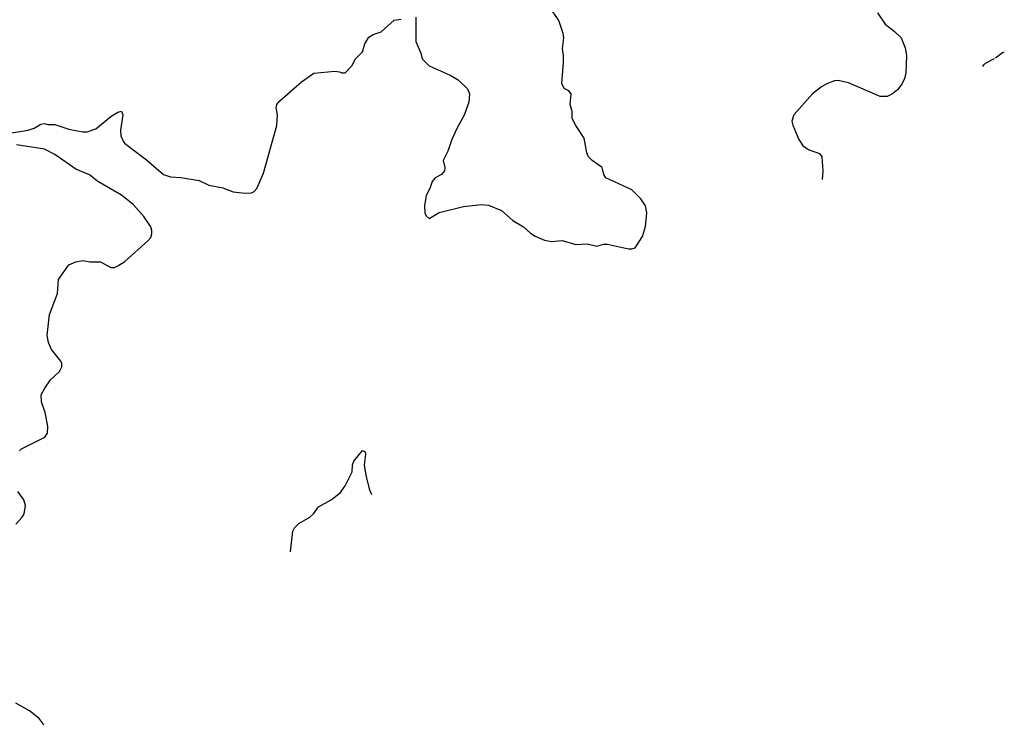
# Model space of a CAD drawing. Header units: inches. Extents: x 2001573 to 2220545, y 644482 to 846830.
# Tile 744 of 755: x 2208828 to 2214461, y 745081 to 749115. Entities that reach past the tile are written whole.
import ezdxf

# ---------------------------------------------------------------- set-up
doc = ezdxf.new("R2010")
doc.units = ezdxf.units.IN
doc.header["$MEASUREMENT"] = 0
doc.layers.add('C2704', color=7, linetype='Continuous')
doc.layers.add('C2714', color=7, linetype='Continuous')

msp = doc.modelspace()

# ---------------------------------------------------------------- linework, layer by layer
at = {"layer": 'C2704', "color": 5, "elevation": 320}
for points in [[(2208770, 748466), (2208876.6, 748483.4), (2208910, 748494.8), (2208950, 748518), (2208970, 748521), (2208990, 748516), (2209030, 748516), (2209108.3, 748488.3), (2209190, 748473.4), (2209213.8, 748473.8), (2209263.7, 748490), (2209350, 748562), (2209390, 748586), (2209410, 748592), (2209417.3, 748570), (2209403.9, 748483.9), (2209406.7, 748450), (2209419.3, 748419.3), (2209428, 748408), (2209552.9, 748312.9), (2209650, 748230.2), (2209690, 748216.5), (2209750, 748212), (2209854.5, 748194.5), (2209910, 748168.1), (2209992.8, 748152.8), (2210000, 748150)], [(2208826.3, 746650), (2208838.8, 746661.2), (2208971.4, 746728.5), (2208986.6, 746750), (2208989.4, 746790.6), (2208973, 746870), (2208952.8, 746930), (2208951.3, 746970), (2208971, 747009), (2209003.5, 747056.5), (2209056.2, 747103.8), (2209069.2, 747130), (2209069.2, 747150), (2209063.2, 747163.2), (2209009.4, 747230), (2208992.3, 747270), (2208985.1, 747310), (2208998.9, 747430), (2209043.7, 747550), (2209049.7, 747630.3), (2209110, 747714), (2209149.6, 747730.4), (2209190, 747737.3), (2209230, 747731.3), (2209290, 747731), (2209350, 747698), (2209370, 747698), (2209390, 747706.8), (2209430, 747733), (2209562, 747850), (2209577.6, 747870), (2209584.2, 747890), (2209584.2, 747910), (2209577.4, 747930), (2209538.5, 747990), (2209478.1, 748058.1), (2209410, 748111.2), (2209275.1, 748190), (2209228.3, 748228.3), (2209150, 748260.9), (2209030, 748344), (2208970, 748374), (2208810, 748399.5)], [(2208806.6, 746230), (2208842.7, 746270), (2208854, 746290), (2208862, 746338), (2208852, 746370), (2208818.3, 746418.3)], [(2208965.6, 745080.9), (2208961.5, 745090), (2208939.1, 745119.1), (2208884.2, 745164.2), (2208806.9, 745206.9)]]:
    msp.add_lwpolyline(points, dxfattribs=at)
at = {"layer": 'C2714', "color": 5}
for points, elevation in [([(2211094, 749130), (2211094.8, 748990), (2211123.5, 748923.5), (2211130.8, 748890), (2211171, 748850), (2211290, 748797.3), (2211336, 748770), (2211390, 748718.8), (2211401.6, 748690), (2211396.7, 748643.3), (2211370, 748569), (2211327.9, 748492.1), (2211299.5, 748430), (2211276.7, 748363.3), (2211250.4, 748310), (2211259.5, 748270), (2211258.4, 748250), (2211240.7, 748230), (2211204, 748210), (2211187.3, 748190), (2211174, 748150), (2211154, 748110), (2211143, 748050), (2211145.5, 748010), (2211153.7, 747993.7), (2211170, 747978), (2211227.7, 748012.3), (2211367.1, 748047.1), (2211470, 748057.8), (2211510, 748054.3), (2211584.2, 748024.2), (2211650, 747966.4), (2211710, 747930.3), (2211750, 747894), (2211777.3, 747877.3), (2211830, 747854.9), (2211870, 747847), (2211931.7, 747851.7), (2212010, 747828.7), (2212073.5, 747833.5), (2212130, 747820.5), (2212170, 747831.8), (2212190, 747831.7), (2212310, 747804.9), (2212330, 747804), (2212349.5, 747810.5), (2212390, 747876), (2212408.1, 747931.9), (2212415.6, 748010), (2212407.3, 748050), (2212382, 748090), (2212330, 748141.6), (2212180.9, 748210), (2212169.4, 748230), (2212159.3, 748270), (2212102.7, 748310), (2212082, 748330), (2212073.1, 748353.1), (2212058, 748438), (2212009.3, 748510), (2211989.3, 748550), (2211989, 748590), (2211977.2, 748630), (2211982, 748690), (2211970, 748708), (2211942, 748722), (2211929, 748750), (2211939.3, 748870), (2211939.3, 748910), (2211932.7, 748950), (2211940.9, 749010), (2211936.6, 749036.6), (2211912.7, 749110), (2211872.3, 749170)], 320), ([(2213734.7, 749154.7), (2213778.8, 749090), (2213831, 749050), (2213871, 749010), (2213893.2, 748953.2), (2213900.7, 748910), (2213897.3, 748810), (2213890, 748778), (2213874.6, 748745.4), (2213850, 748714), (2213821, 748690), (2213790, 748675.1), (2213750, 748676), (2213570, 748753.6), (2213510, 748767), (2213490, 748764.5), (2213450, 748749.6), (2213414.8, 748730), (2213364, 748690), (2213256, 748570), (2213244.5, 748535.5), (2213250, 748512), (2213285.5, 748430), (2213310, 748390.7), (2213344, 748370), (2213404, 748350), (2213417.1, 748330), (2213423.1, 748250), (2213418.1, 748201.1)], 320), ([(2210000, 748150), (2210050, 748131.3), (2210117.7, 748122.3), (2210154.9, 748125.1), (2210170, 748133), (2210185.1, 748150), (2210222.2, 748237.8), (2210298.7, 748510), (2210302.4, 748570), (2210295.1, 748610), (2210299.6, 748630), (2210315.6, 748650), (2210440.8, 748759.2), (2210510, 748809), (2210630, 748821.3), (2210657.5, 748817.5), (2210670, 748811), (2210690, 748811.3), (2210728.7, 748850), (2210749.2, 748890), (2210789, 748930), (2210803.2, 748976.8), (2210825.6, 749014.4), (2210849.3, 749030.7), (2210895.5, 749044.5), (2210970, 749111), (2211010, 749118)], 320), ([(2214410.7, 748896.3), (2214450, 748927.3), (2214460.7, 748930.7)], 320), ([(2214338.3, 748846.4), (2214343.9, 748856.1), (2214354, 748866), (2214404.6, 748892.1)], 320), ([(2210376.4, 746073.2), (2210391, 746190), (2210399.7, 746210), (2210425.8, 746234.2), (2210487, 746270), (2210509.5, 746290), (2210537.2, 746330), (2210610, 746370.5), (2210660.9, 746410), (2210689.4, 746450), (2210720.9, 746510), (2210729.4, 746530), (2210732.3, 746570), (2210739.3, 746590), (2210790, 746652), (2210803.6, 746643.6), (2210806, 746630), (2210798.4, 746570), (2210808.4, 746510), (2210827.9, 746432.1), (2210840.8, 746399.4)], 280)]:
    msp.add_lwpolyline(points, dxfattribs=dict(at, elevation=elevation))

doc.saveas('drawing.dxf')
